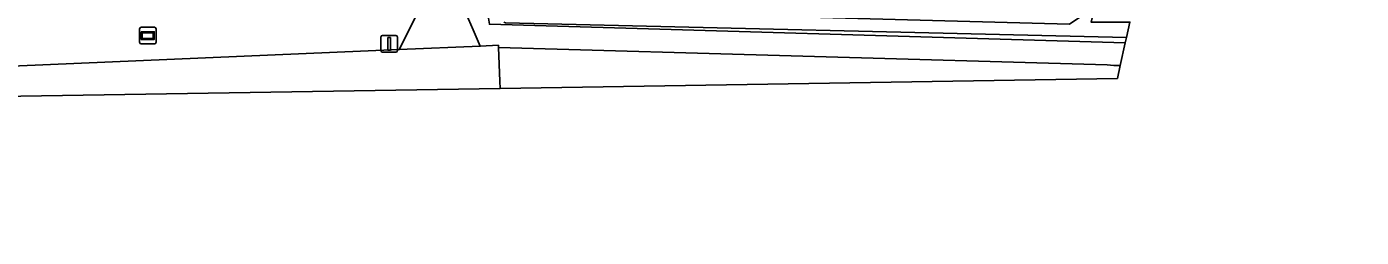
# Model space of a CAD drawing. Extents: x 163426 to 164192, y 380329 to 381641.
# Drawn here: x 164110 to 164190.2, y 381009.7 to 381022.4 of the extents above; entities that cross this region are included whole.
import ezdxf

# ---------------------------------------------------------------- set-up
doc = ezdxf.new("R2010")
doc.units = 0
for name, color, linetype in [('IMGEO_Fietspad_open', 7, 'Continuous'), ('IMGEO_Groenvoorziening', 7, 'Continuous'), ('IMGEO_Lichtmast', 7, 'Continuous'), ('IMGEO_Oever', 7, 'Continuous'), ('IMGEO_Rijbaan_lokaal_gesloten', 7, 'Continuous'), ('IMGEO_Waterloop', 7, 'Continuous'), ('IMGEO_Wegwijzer', 7, 'Continuous')]:
    doc.layers.add(name, color=color, linetype=linetype)

msp = doc.modelspace()

# ---------------------------------------------------------------- linework, layer by layer
at = {"layer": 'IMGEO_Fietspad_open'}
msp.add_lwpolyline([(164132.414, 381020.981), (164137.275, 381021.187), (164136.843, 381022.17), (164136.424, 381023.122), (164136.386, 381023.395), (164133.351, 381023.134), (164133.36, 381022.885)], close=True, dxfattribs=at)
msp.add_lwpolyline([(164104.697, 381009.739), (164105.917, 381018.14), (164138.479, 381018.661), (164138.461, 381019.094), (164138.376, 381021.103), (164138.37, 381021.245), (164137.275, 381021.187), (164132.414, 381020.981), (164109.15, 381019.998)], dxfattribs=at)
at = {"layer": 'IMGEO_Groenvoorziening'}
for points in [[(164109.15, 381019.998), (164132.414, 381020.981), (164133.36, 381022.885), (164133.351, 381023.134), (164133.225, 381024.655), (164131.208, 381024.463), (164082.482, 381021.699), (164077.549, 381021.635), (164057.316, 381022.101), (164057.296, 381021.095), (164054.628, 381020.862)], [(164175.7, 381020.022), (164176.003, 381021.39), (164137.83, 381022.506), (164137.677, 381023.467), (164137.544, 381024.301), (164136.319, 381024.209), (164136.351, 381023.821), (164136.386, 381023.395), (164136.424, 381023.122), (164136.843, 381022.17), (164137.275, 381021.187), (164138.37, 381021.245), (164138.376, 381021.103), (164174.91, 381020.061)]]:
    msp.add_lwpolyline(points, dxfattribs=at)
msp.add_arc((164182.056, 381155.141), 135.269, 266.97162, 267.30678, dxfattribs=at)
at = {"layer": 'IMGEO_Lichtmast'}
for p, q in [((164131.412, 381021.829), (164132.202, 381021.829)), ((164132.202, 381021.829), (164131.412, 381021.829)), ((164131.312, 381020.929), (164131.312, 381021.729)), ((164131.312, 381021.729), (164131.312, 381020.929)), ((164132.302, 381021.729), (164132.302, 381020.929)), ((164132.302, 381020.929), (164132.302, 381021.729)), ((164132.202, 381020.829), (164131.412, 381020.829)), ((164131.412, 381020.829), (164132.202, 381020.829))]:
    msp.add_line(p, q, dxfattribs=at)
msp.add_lwpolyline([(164131.732, 381021.704), (164131.882, 381021.704), (164131.882, 381020.954), (164131.732, 381020.954), (164131.732, 381021.704)], dxfattribs=at)
for centre, start, end in [((164131.412, 381021.729), 90, 180), ((164131.412, 381021.729), 90, 180), ((164132.202, 381021.729), 0, 90), ((164132.202, 381021.729), 360, 90), ((164131.412, 381020.929), 180, 270), ((164131.412, 381020.929), 180, 270), ((164132.202, 381020.929), 270, 0), ((164132.202, 381020.929), 270, 0)]:
    msp.add_arc(centre, 0.1, start, end, dxfattribs=at)
at = {"layer": 'IMGEO_Oever'}
msp.add_lwpolyline([(164176.653, 381024.321), (164174.861, 381024.342), (164190.17, 381092.51), (164112.295, 381167.433), (164111.92, 381167.157), (164110.946, 381166.44), (164188.244, 381091.729), (164174.663, 381031.408), (164172.856, 381023.38), (164137.544, 381024.301), (164137.677, 381023.467), (164137.83, 381022.506), (164176.003, 381021.39), (164176.076, 381021.715), (164138.801, 381022.597), (164138.695, 381022.624)], dxfattribs=at)
at = {"layer": 'IMGEO_Rijbaan_lokaal_gesloten'}
for points in [[(164174.91, 381020.061), (164138.376, 381021.103), (164138.461, 381019.094), (164138.479, 381018.661)], [(164138.479, 381018.661), (164175.53, 381019.253), (164175.7, 381020.022)]]:
    msp.add_lwpolyline(points, dxfattribs=at)
msp.add_arc((164182.056, 381155.141), 135.269, 266.97162, 267.30678, dxfattribs=at)
at = {"layer": 'IMGEO_Waterloop'}
for points in [[(164176.076, 381021.715), (164176.28, 381022.636), (164173.96, 381022.619), (164174.272, 381024.006), (164189.619, 381092.344), (164140.828, 381139.286), (164136.175, 381143.762), (164135.844, 381144.082), (164112.255, 381166.833), (164111.657, 381166.392), (164135.339, 381143.56), (164135.67, 381143.24), (164140.313, 381138.753), (164188.795, 381091.894), (164175.152, 381031.298), (164173.269, 381022.93), (164172.643, 381022.5), (164139.021, 381023.404), (164138.749, 381023.37), (164138.628, 381023.343), (164138.525, 381023.304), (164138.446, 381023.249), (164138.395, 381023.165)], [(164138.695, 381022.624), (164138.801, 381022.597), (164176.076, 381021.715)]]:
    msp.add_lwpolyline(points, dxfattribs=at)
at = {"layer": 'IMGEO_Wegwijzer'}
for p, q in [((164116.821, 381021.423), (164116.821, 381022.223)), ((164116.821, 381022.223), (164116.821, 381021.423)), ((164116.921, 381022.323), (164117.711, 381022.323)), ((164117.711, 381022.323), (164116.921, 381022.323)), ((164117.811, 381022.223), (164117.811, 381021.423)), ((164117.811, 381021.423), (164117.811, 381022.223)), ((164117.711, 381021.323), (164116.921, 381021.323)), ((164116.921, 381021.323), (164117.711, 381021.323))]:
    msp.add_line(p, q, dxfattribs=at)
for points in [[(164116.922, 381022.055), (164117.71, 381022.055), (164117.71, 381021.591), (164116.922, 381021.591), (164116.922, 381022.055)], [(164116.987, 381021.99), (164116.987, 381021.656), (164117.645, 381021.656), (164117.645, 381021.99), (164116.987, 381021.99)]]:
    msp.add_lwpolyline(points, dxfattribs=at)
for centre, start, end in [((164116.921, 381022.223), 90, 180), ((164116.921, 381022.223), 90, 180), ((164117.711, 381022.223), 0, 90), ((164117.711, 381022.223), 360, 90), ((164116.921, 381021.423), 180, 270), ((164116.921, 381021.423), 180, 270), ((164117.711, 381021.423), 270, 0), ((164117.711, 381021.423), 270, 0)]:
    msp.add_arc(centre, 0.1, start, end, dxfattribs=at)

doc.saveas('drawing.dxf')
